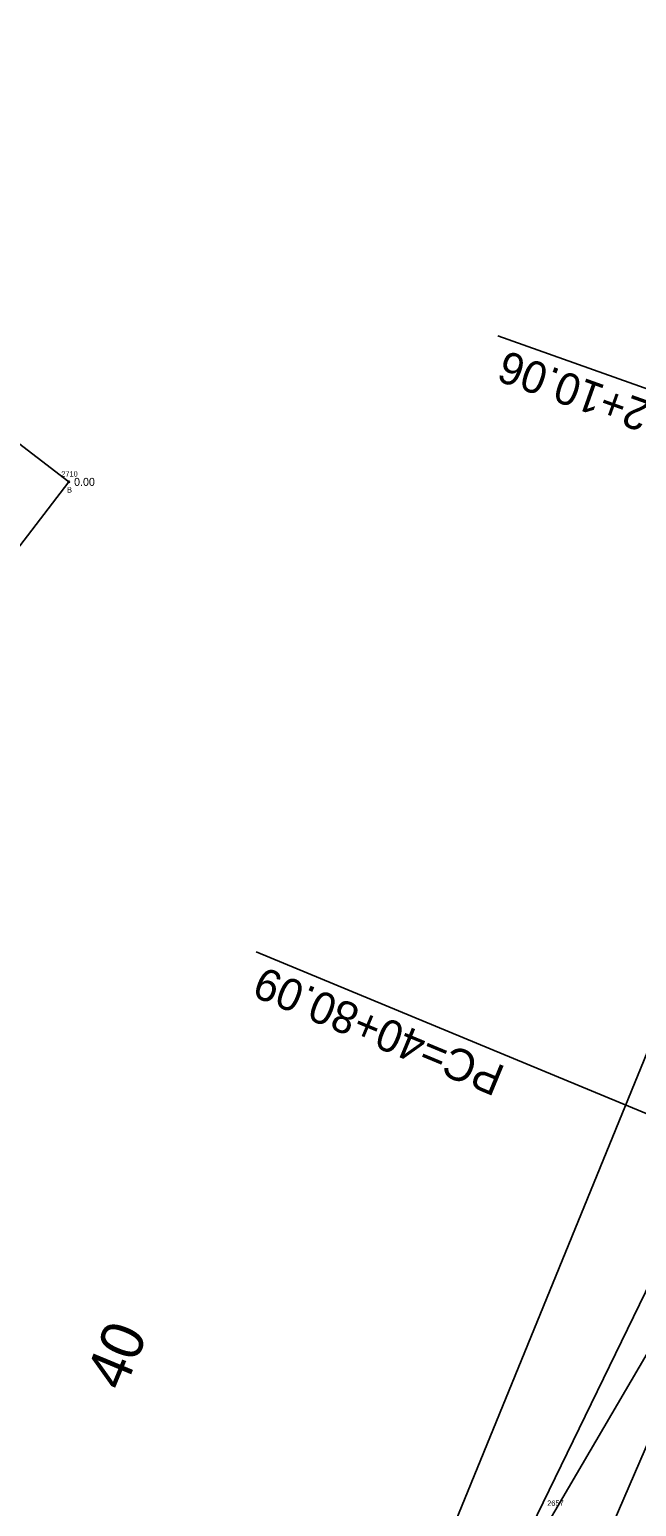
# Model space of a CAD drawing. Extents: x 1578957 to 1581675, y 1115963 to 1120391.
# Drawn here: x 1580542.9 to 1580656.7, y 1119196.4 to 1119473.2 of the extents above; entities that cross this region are included whole.
import ezdxf

# ---------------------------------------------------------------- set-up
doc = ezdxf.new("R2010")
doc.units = 0
for name, color, linetype in [('RD_EX_Bldg', 7, 'Continuous'), ('RD_EX_Bldg_txCode', 7, 'Continuous'), ('RD_EX_Fence_Other', 7, 'Continuous'), ('RD_EX_Misc', 7, 'Continuous'), ('RD_EX_Misc_txCode', 7, 'Continuous'), ('RD_EX_TX_Bldg_ELEV', 7, 'Continuous'), ('RD_EX_VEG', 7, 'Continuous'), ('RD_HC_Data', 7, 'Continuous'), ('RD_HC_TX_Sta50', 7, 'Continuous'), ('RD_SMD_Locator', 7, 'Continuous')]:
    doc.layers.add(name, color=color, linetype=linetype)

msp = doc.modelspace()

# ---------------------------------------------------------------- linework, layer by layer
at = {"layer": 'RD_EX_Bldg'}
msp.add_lwpolyline([(1580461.97, 1119273.27), (1580550.21, 1119388.43), (1580522.09, 1119409.98), (1580433.85, 1119294.82), (1580461.97, 1119273.27)], dxfattribs=at)
at = {"layer": 'RD_EX_Fence_Other'}
msp.add_lwpolyline([(1580513.83, 1119078.66), (1580554.33, 1119026.26), (1580554.33, 1119026.26), (1580661.06, 1119287.24), (1580681.05, 1119334.68), (1580698.95, 1119378.89), (1580718.03, 1119424.96), (1580737.74, 1119473.23)], dxfattribs=at)
at = {"layer": 'RD_EX_Misc'}
for points in [[(1580575.47, 1119001.96), (1580572.19, 1119003.3), (1580573.34, 1119008.97), (1580569.08, 1119017.53), (1580583.69, 1119050.38), (1580599.82, 1119098.81), (1580624.04, 1119165.83), (1580641.4, 1119195.47), (1580666.37, 1119238.15), (1580687.02, 1119280.07), (1580703.35, 1119329.4), (1580719.48, 1119374.25), (1580736.36, 1119422.97), (1580751.16, 1119471.49)], [(1580572.23, 1119003.29), (1580577.64, 1119002.27), (1580593.89, 1119048.73), (1580611.47, 1119096.44), (1580629.4, 1119141.91), (1580650.31, 1119188.62), (1580669.53, 1119232.97), (1580689.08, 1119279.77), (1580706.15, 1119326.43), (1580722.86, 1119373.53), (1580740.07, 1119420.2), (1580755.3, 1119467.38)]]:
    msp.add_lwpolyline(points, dxfattribs=at)
at = {"layer": 'RD_EX_VEG'}
msp.add_line((1580627.7, 1119173.55), (1580666.94, 1119254.15), dxfattribs=at)
at = {"layer": 'RD_HC_Data'}
for p, q in [((1580739.89, 1119376.91), (1580630.66, 1119415.82)), ((1580693.17, 1119255.64), (1580585.39, 1119300.36))]:
    msp.add_line(p, q, dxfattribs=at)
at = {"layer": 'RD_SMD_Locator'}
msp.add_circle((1580550.21, 1119388.43), 0.15, dxfattribs=at)

# ---------------------------------------------------------------- texts
at = {"layer": 'RD_EX_Bldg_txCode'}
for s, p in [('2710', (1580548.82, 1119389.43)), ('B', (1580549.9, 1119386.43))]:
    msp.add_text(s, height=1, dxfattribs=at).set_placement(p)
at = {"layer": 'RD_EX_Misc_txCode'}
msp.add_text('2657', height=1, dxfattribs=at).set_placement((1580639.95, 1119196.47))
at = {"layer": 'RD_EX_TX_Bldg_ELEV'}
msp.add_text('0.00', height=1.5, dxfattribs=at).set_placement((1580551.21, 1119387.68))
at = {"layer": 'RD_HC_Data'}
for s, rotation, p in [('PT=42+10.06', 160.3913, (1580677.99, 1119396.84)), ('PC=40+80.09', 157.4673, (1580632.37, 1119278.7))]:
    msp.add_text(s, height=6, rotation=rotation, dxfattribs=at).set_placement(p)
at = {"layer": 'RD_HC_TX_Sta50'}
msp.add_text('40', height=8, rotation=67.4673, dxfattribs=at).set_placement((1580560.5, 1119217.7))

doc.saveas('drawing.dxf')
